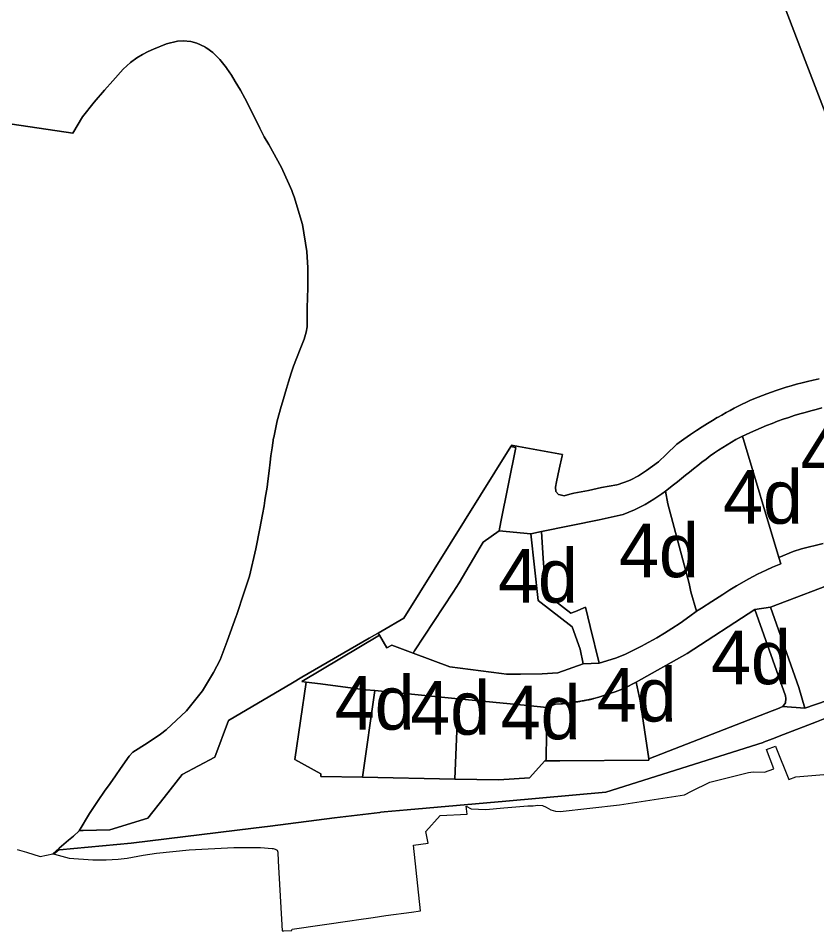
# Model space of a CAD drawing. Extents: x 598968 to 613553, y 4409678 to 4430833.
# Drawn here: x 608772.4 to 608951, y 4416701.2 to 4416905.4 of the extents above; entities that cross this region are included whole.
import ezdxf

# ---------------------------------------------------------------- set-up
doc = ezdxf.new("R2010")
doc.units = 0
for name, color, linetype in [('1', 7, 'Continuous'), ('4d. Sector de consolidació - ANNEX III A', 7, 'Continuous'), ('4e. Sector de consolidació - ANNEX III A', 7, 'Continuous'), ('Sòl Rústic Protegit', 7, 'Continuous')]:
    doc.layers.add(name, color=color, linetype=linetype)

msp = doc.modelspace()

# ---------------------------------------------------------------- linework, layer by layer
at = {"layer": '1'}
for points in [[(608943.5263, 4416908.6406), (608948.7584, 4416894.9883), (608953.1992, 4416883.3045)], [(608772.1269, 4416719.4322), (608774.1868, 4416718.8624), (608777.278, 4416717.8813), (608780.0767, 4416718.4426), (608781.5038, 4416719.6939), (608783.5626, 4416721.4988), (608784.7165, 4416722.4426), (608785.9965, 4416723.6326), (608788.2652, 4416727.4682), (608788.7352, 4416728.1674), (608790.2494, 4416730.42), (608791.6659, 4416732.4402), (608792.8978, 4416734.1972), (608794.1028, 4416735.9354), (608794.1053, 4416735.9389), (608795.1962, 4416737.5126), (608797.1998, 4416740.2677), (608797.9961, 4416741.2026), (608801.1858, 4416743.2368), (608804.1841, 4416745.2237), (608805.4259, 4416746.1626), (608809.9858, 4416750.4727), (608813.5649, 4416754.9017), (608816.0598, 4416759.0159), (608817.5155, 4416761.8527), (608819.0935, 4416766.0122), (608821.0832, 4416771.5986), (608821.1525, 4416771.7963), (608822.9205, 4416776.958), (608824.0898, 4416780.5869), (608825.4852, 4416786.7224), (608826.3636, 4416791.2517), (608826.9605, 4416794.3733), (608827.335, 4416796.3322), (608827.5238, 4416797.4718), (608827.6043, 4416797.9894), (608827.7319, 4416798.809), (608827.9938, 4416800.4916), (608828.1613, 4416801.8426), (608828.4438, 4416804.1216), (608828.6966, 4416806.0829), (608828.8811, 4416807.5143), (608828.9402, 4416807.9731), (608829.1398, 4416809.3144), (608829.4636, 4416811.4918), (608829.4878, 4416811.6127), (608830.2352, 4416815.3466), (608831.1456, 4416818.5422), (608831.4279, 4416819.4924), (608832.3377, 4416822.5556), (608832.7911, 4416824.0515), (608833.3948, 4416826.0216), (608833.9459, 4416827.5813), (608834.5567, 4416829.2653), (608835.5269, 4416831.7371), (608836.2791, 4416833.626), (608836.7547, 4416835.2013), (608836.9646, 4416836.3914), (608836.9821, 4416838.9325), (608836.9933, 4416840.0338), (608836.998, 4416840.5005), (608837.0227, 4416842.9393), (608837.1197, 4416844.9934), (608837.0923, 4416846.1509), (608837.0945, 4416849.5412), (608836.8945, 4416853.201), (608835.9145, 4416859.2208), (608834.0445, 4416865.4606), (608833.7845, 4416866.1606), (608833.5245, 4416866.8606), (608832.9645, 4416868.2206), (608832.2266, 4416869.8464), (608831.2011, 4416871.9974), (608828.3896, 4416877.1452), (608827.3946, 4416878.86), (608826.3746, 4416880.815), (608825.5193, 4416882.6828), (608823.0596, 4416887.5197), (608822.0446, 4416889.2996), (608820.8797, 4416891.2196), (608820.0213, 4416892.6342), (608819.0147, 4416894.1894), (608818.9311, 4416894.2939), (608817.4547, 4416896.1393), (608815.8547, 4416897.7592), (608814.5298, 4416898.6728), (608814.3756, 4416898.7791), (608814.156, 4416898.9304), (608814.0816, 4416898.9817), (608812.2649, 4416899.859), (608810.9929, 4416900.2217), (608809.2249, 4416900.3239), (608807.9994, 4416900.2466), (608805.52, 4416899.6888), (608802.6051, 4416898.4687), (608801.4051, 4416897.9687), (608800.1451, 4416897.3186), (608798.8751, 4416896.5386), (608797.4952, 4416895.4686), (608795.8153, 4416893.9786), (608793.5053, 4416891.3986), (608791.6153, 4416889.3086), (608789.3255, 4416886.6486), (608786.6955, 4416883.3286), (608784.5874, 4416879.716), (608784.5656, 4416879.6786), (608770.9624, 4416881.7121)], [(608951.4804, 4416824.7125), (608950.1907, 4416824.4167), (608948.9237, 4416824.1165), (608947.681, 4416823.8102), (608946.4649, 4416823.4957), (608945.2772, 4416823.1712), (608944.1197, 4416822.8353), (608942.9931, 4416822.4887), (608941.8974, 4416822.1323), (608940.8332, 4416821.7673), (608939.8006, 4416821.3946), (608938.8001, 4416821.0153), (608937.8321, 4416820.6303), (608936.8967, 4416820.2407), (608935.9926, 4416819.8468), (608935.1115, 4416819.4449), (608934.243, 4416819.0309), (608933.377, 4416818.6002), (608932.5035, 4416818.1485), (608931.612, 4416817.6715), (608930.6925, 4416817.1648), (608929.7348, 4416816.624), (608928.7291, 4416816.0438), (608928.7243, 4416816.0409), (608927.6673, 4416815.4156), (608926.5418, 4416814.73), (608925.3448, 4416813.9773), (608924.0683, 4416813.1482), (608922.7049, 4416812.233), (608921.2467, 4416811.2222), (608919.6861, 4416810.1064), (608917.2572, 4416807.7918), (608915.6, 4416806.1369), (608912.8566, 4416804.2171), (608911.1059, 4416803.0038), (608909.3574, 4416802.1247), (608908.8848, 4416801.8871), (608906.5318, 4416801.0655), (608906.2486, 4416801.0134), (608902.8334, 4416800.3857), (608899.9187, 4416799.7106), (608896.6131, 4416799.137), (608896.042, 4416798.9765), (608895.7418, 4416798.8922), (608894.446, 4416798.528), (608893.5399, 4416798.7832), (608893.2068, 4416798.877), (608892.5641, 4416799.5138), (608892.5554, 4416800.4812), (608892.7695, 4416801.7035), (608893.3792, 4416804.5443), (608894.051, 4416807.4879), (608894.1153, 4416807.7695), (608884.2582, 4416809.5812), (608882.6702, 4416809.873), (608882.4992, 4416809.5981), (608883.6311, 4416809.3922), (608880.324, 4416792.7387), (608879.9496, 4416790.7288), (608886.9967, 4416790.0604), (608889.3762, 4416790.5842), (608902.2761, 4416793.1465), (608907.6945, 4416794.3815), (608910.2205, 4416795.4517), (608912.5633, 4416796.6218), (608913.553, 4416797.1967), (608914.5014, 4416797.7872), (608915.4168, 4416798.394), (608916.3076, 4416799.0176), (608917.0994, 4416799.5982), (608918.9134, 4416800.9956), (608919.7872, 4416801.6927), (608920.6756, 4416802.4088), (608921.5777, 4416803.1388), (608922.4911, 4416803.8767), (608923.4133, 4416804.6166), (608924.3417, 4416805.3525), (608925.274, 4416806.0783), (608926.2075, 4416806.788), (608927.1397, 4416807.4757), (608928.0696, 4416808.1368), (608929.0022, 4416808.7726), (608929.9437, 4416809.3856), (608930.9007, 4416809.9787), (608931.8795, 4416810.5546), (608932.8865, 4416811.1158), (608933.9282, 4416811.6653), (608934.3839, 4416811.8927), (608935.0109, 4416812.2055), (608936.1386, 4416812.7385), (608937.3059, 4416813.2626), (608938.5052, 4416813.7756), (608939.7286, 4416814.2749), (608940.9685, 4416814.7581), (608942.2171, 4416815.2229), (608943.4665, 4416815.6669), (608944.7092, 4416816.0877), (608945.9396, 4416816.4839), (608947.1627, 4416816.8585), (608948.3856, 4416817.2152), (608949.6155, 4416817.5579), (608950.8594, 4416817.8905), (608952.1246, 4416818.2169)], [(608952.3914, 4416787.8924), (608947.5751, 4416786.6941), (608945.6632, 4416786.0907), (608942.4861, 4416784.7806), (608942.9156, 4416783.3435), (608941.0397, 4416782.5557), (608939.6208, 4416781.9181), (608937.7203, 4416780.9875), (608935.7677, 4416779.9539), (608933.0234, 4416778.405), (608931.5543, 4416777.5105), (608929.9493, 4416776.4836), (608927.5106, 4416774.9183), (608925.1984, 4416773.4305), (608924.1017, 4416772.7225), (608924.0276, 4416772.6746), (608922.5532, 4416771.6358), (608920.4, 4416770.0777), (608918.5365, 4416768.8358), (608916.8798, 4416767.7917), (608915.2277, 4416766.8154), (608912.4636, 4416765.2709), (608911.9469, 4416764.9961), (608909.115, 4416763.5398), (608908.0688, 4416763.0655), (608905.9123, 4416762.2662), (608902.2661, 4416761.0983), (608898.7076, 4416760.9479), (608893.0631, 4416758.9732), (608889.5366, 4416758.7517), (608884.7172, 4416758.6162), (608881.5562, 4416758.6258), (608880.4158, 4416758.7648), (608868.8901, 4416760.2904), (608860.6573, 4416763.3686), (608855.8995, 4416765.1475), (608854.8331, 4416764.562), (608853.1296, 4416767.4087), (608835.7619, 4416757.0155), (608836.7649, 4416756.8852), (608839.9396, 4416756.4727), (608848.3459, 4416755.3803), (608850.0933, 4416755.1533), (608852.0863, 4416755.013), (608870.7204, 4416753.1608), (608886.2672, 4416751.6154), (608890.5807, 4416751.1867), (608892.5218, 4416751.93), (608893.7635, 4416752.0136), (608894.0778, 4416752.0381), (608895.3473, 4416752.1769), (608895.6754, 4416752.2237), (608895.8598, 4416752.25), (608896.0624, 4416752.2789), (608896.2844, 4416752.3106), (608896.4101, 4416752.3285), (608896.6837, 4416752.3675), (608896.8703, 4416752.3941), (608897.0905, 4416752.4255), (608897.2918, 4416752.4542), (608897.5345, 4416752.4888), (608897.6556, 4416752.5098), (608897.7766, 4416752.5314), (608897.8822, 4416752.5497), (608897.9877, 4416752.5686), (608898.0875, 4416752.5859), (608898.1872, 4416752.6038), (608898.5053, 4416752.6598), (608898.5884, 4416752.6744), (608898.7061, 4416752.6952), (608898.8071, 4416752.713), (608898.9068, 4416752.7306), (608899.1898, 4416752.7805), (608899.321, 4416752.8032), (608899.4521, 4416752.8267), (608899.7347, 4416752.8765), (608899.9295, 4416752.9214), (608900.0231, 4416752.9434), (608900.0868, 4416752.9578), (608900.1503, 4416752.9728), (608900.3384, 4416753.0164), (608900.4062, 4416753.0317), (608900.4737, 4416753.0478), (608900.5496, 4416753.065), (608900.6252, 4416753.083), (608900.8135, 4416753.1266), (608900.8854, 4416753.1429), (608900.957, 4416753.1599), (608901.0338, 4416753.1773), (608901.1102, 4416753.1954), (608902.2135, 4416753.5114), (608904.2299, 4416754.1517), (608904.4538, 4416754.2276), (608904.6775, 4416754.3041), (608905.8762, 4416754.7287), (608907.0747, 4416755.1541), (608908.257, 4416755.6532), (608910.2779, 4416756.7254), (608910.5517, 4416756.8776), (608922, 4416763.2422), (608937.0981, 4416773.0849), (608940.5871, 4416773.6525), (608957.0885, 4416779.8692)], [(608963.7088, 4416756.3476), (608948.3247, 4416751.0557), (608943.3604, 4416751.4405), (608942.1601, 4416750.9164), (608940.9586, 4416750.4524), (608928.8964, 4416745.7601), (608913.3729, 4416739.7251), (608913.4156, 4416739.4346), (608893.4692, 4416739.2606), (608890.123, 4416739.2315), (608886.6917, 4416735.4897), (608879.8487, 4416734.9891), (608869.9809, 4416735.183), (608849.3576, 4416735.588), (608840.0275, 4416735.7714), (608840.0389, 4416736.3495), (608834.2364, 4416739.5802), (608836.7649, 4416756.8852), (608835.7619, 4416757.0155), (608853.1296, 4416767.4087), (608852.8729, 4416767.8378), (608853.7182, 4416768.3436), (608850.8817, 4416766.7035), (608835.8117, 4416757.9901), (608833.6903, 4416756.7363), (608819.4057, 4416748.2931), (608816.3357, 4416740.1132), (608809.0459, 4416736.213), (608804.9981, 4416731.0889), (608801.3361, 4416726.4531), (608792.8263, 4416723.8228), (608786.9091, 4416723.658), (608786.5185, 4416723.6471), (608785.9965, 4416723.6326), (608784.7165, 4416722.4426), (608783.5626, 4416721.4988), (608781.5038, 4416719.6939), (608780.0767, 4416718.4426), (608780.4552, 4416718.3431), (608780.6244, 4416718.6942), (608781.5101, 4416719.4005), (608781.5633, 4416719.3473), (608797.5832, 4416720.8086), (608824.9386, 4416724.2002), (608828.7245, 4416724.6696), (608843.0889, 4416726.4927), (608853.1987, 4416727.7048), (608853.4782, 4416727.7433), (608854.181, 4416727.84), (608859.332, 4416728.2953), (608881.4431, 4416730.2498), (608903.7865, 4416732.2249), (608903.7939, 4416732.2272), (608938.9997, 4416743.3891), (608939.0739, 4416743.4179), (608941.0643, 4416744.1909), (608943.4938, 4416745.1345), (608950.9096, 4416748.0147), (608959.5132, 4416751.3932)], [(608959.5132, 4416751.3932), (608950.9096, 4416748.0147), (608943.4938, 4416745.1345), (608941.0643, 4416744.1909), (608939.0739, 4416743.4179), (608938.9997, 4416743.3891), (608903.7939, 4416732.2272), (608903.7865, 4416732.2249), (608881.4431, 4416730.2498), (608859.332, 4416728.2953), (608854.181, 4416727.84), (608853.4782, 4416727.7433), (608853.1987, 4416727.7048), (608843.0889, 4416726.4927), (608828.7245, 4416724.6696), (608824.9386, 4416724.2002), (608797.5832, 4416720.8086), (608781.5633, 4416719.3473), (608781.5101, 4416719.4005), (608780.6244, 4416718.6942), (608780.4552, 4416718.3431), (608783.7665, 4416717.4727), (608789.0365, 4416717.0829), (608792.0364, 4416717.113), (608794.7063, 4416717.2931), (608796.6963, 4416717.5132), (608800.2862, 4416718.1632), (608803.2561, 4416718.6034), (608810.5559, 4416719.3536), (608820.5557, 4416719.8839), (608823.7815, 4416719.8625), (608826.5656, 4416719.8441), (608829.1255, 4416719.6642), (608829.344, 4416719.6103), (608829.8554, 4416719.4842), (608830.2454, 4416719.2542), (608830.4354, 4416718.8143), (608830.4854, 4416716.8243), (608831.4156, 4416701.2448), (608831.7296, 4416701.2535), (608833.5855, 4416701.3048), (608833.6055, 4416701.6348), (608847.0246, 4416703.5458), (608848.0212, 4416703.6877), (608851.7781, 4416704.2228), (608854.5892, 4416704.6232), (608854.5935, 4416704.6238), (608860.2948, 4416705.4356), (608862.2948, 4416705.7257), (608860.7648, 4416720.4153), (608864.0647, 4416720.8654), (608863.5546, 4416723.4853), (608866.7346, 4416727.0553), (608872.7744, 4416727.3255), (608872.5144, 4416729.1354), (608873.6844, 4416728.5155), (608876.9744, 4416728.3656), (608880.9675, 4416728.728), (608886.3441, 4416729.216), (608887.5341, 4416729.216), (608888.544, 4416729.306), (608889.604, 4416729.296), (608890.464, 4416728.9261), (608891.464, 4416728.2762), (608892.544, 4416727.9962), (608893.584, 4416727.9362), (608906.8436, 4416729.4266), (608921.4033, 4416731.657), (608922.9232, 4416732.487), (608927.0132, 4416734.4772), (608935.723, 4416736.6774), (608936.7629, 4416736.7674), (608939.2428, 4416736.6976), (608941.3628, 4416737.4376), (608939.6928, 4416741.7874), (608941.7028, 4416742.5774), (608941.8204, 4416742.2879), (608944.7488, 4416735.0756), (608946.2527, 4416735.7078), (608969.4922, 4416737.6286)]]:
    msp.add_lwpolyline(points, dxfattribs=at)
for points in [[(608879.9496, 4416790.7288), (608880.324, 4416792.7387), (608883.6311, 4416809.3922), (608882.4992, 4416809.5981), (608858.6023, 4416771.1676), (608853.7182, 4416768.3436), (608852.8729, 4416767.8378), (608853.1296, 4416767.4087), (608854.8331, 4416764.562), (608855.8995, 4416765.1475), (608860.6573, 4416763.3686), (608860.9954, 4416763.8828), (608869.632, 4416777.0167), (608870.9958, 4416779.0906), (608875.6758, 4416787.0531), (608876.3367, 4416788.1776)], [(608902.2661, 4416761.0983), (608900.2939, 4416769.3241), (608899.252, 4416773.6697), (608897.0047, 4416772.6547), (608895.972, 4416772.272), (608890.4002, 4416776.5931), (608889.7582, 4416784.4982), (608889.3762, 4416790.5842), (608886.9967, 4416790.0604), (608888.6381, 4416775.1417), (608896.2401, 4416769.2743), (608898.0803, 4416764.2741), (608898.7076, 4416760.9479)], [(608948.3247, 4416751.0557), (608946.9199, 4416755.6304), (608940.5871, 4416773.6525), (608937.0981, 4416773.0849), (608943.9824, 4416753.7782), (608944.0826, 4416753.2109), (608943.9755, 4416752.2104), (608943.3604, 4416751.4405)]]:
    msp.add_lwpolyline(points, close=True, dxfattribs=at)
at = {"layer": '4d. Sector de consolidació - ANNEX III A'}
for points in [[(608942.4861, 4416784.7806), (608934.3839, 4416811.8927), (608933.9282, 4416811.6653), (608932.8865, 4416811.1158), (608931.8795, 4416810.5546), (608930.9007, 4416809.9787), (608929.9437, 4416809.3856), (608929.0022, 4416808.7726), (608928.0696, 4416808.1368), (608927.1397, 4416807.4757), (608926.2075, 4416806.788), (608925.274, 4416806.0783), (608924.3417, 4416805.3525), (608923.4133, 4416804.6166), (608922.4911, 4416803.8767), (608921.5777, 4416803.1388), (608920.6756, 4416802.4088), (608919.7872, 4416801.6927), (608918.9134, 4416800.9956), (608917.0994, 4416799.5982), (608917.6645, 4416796.7725), (608922.4513, 4416778.9458), (608922.8025, 4416777.0435), (608924.1017, 4416772.7225), (608925.1984, 4416773.4305), (608927.5106, 4416774.9183), (608929.9493, 4416776.4836), (608931.5543, 4416777.5105), (608933.0234, 4416778.405), (608935.7677, 4416779.9539), (608937.7203, 4416780.9875), (608939.6208, 4416781.9181), (608941.0397, 4416782.5557), (608942.9156, 4416783.3435)], [(608924.1017, 4416772.7225), (608922.8025, 4416777.0435), (608922.4513, 4416778.9458), (608917.6645, 4416796.7725), (608917.0994, 4416799.5982), (608916.3076, 4416799.0176), (608915.4168, 4416798.394), (608914.5014, 4416797.7872), (608913.553, 4416797.1967), (608912.5633, 4416796.6218), (608910.2205, 4416795.4517), (608907.6945, 4416794.3815), (608902.2761, 4416793.1465), (608889.3762, 4416790.5842), (608889.7582, 4416784.4982), (608890.4002, 4416776.5931), (608895.972, 4416772.272), (608897.0047, 4416772.6547), (608899.252, 4416773.6697), (608900.2939, 4416769.3241), (608902.2661, 4416761.0983), (608905.9123, 4416762.2662), (608908.0688, 4416763.0655), (608909.115, 4416763.5398), (608911.9469, 4416764.9961), (608912.4636, 4416765.2709), (608915.2277, 4416766.8154), (608916.8798, 4416767.7917), (608918.5365, 4416768.8358), (608920.4, 4416770.0777), (608922.5532, 4416771.6358), (608924.0276, 4416772.6746)], [(608886.9967, 4416790.0604), (608879.9496, 4416790.7288), (608876.3367, 4416788.1776), (608875.6758, 4416787.0531), (608870.9958, 4416779.0906), (608869.632, 4416777.0167), (608860.9954, 4416763.8828), (608860.6573, 4416763.3686), (608868.8901, 4416760.2904), (608880.4158, 4416758.7648), (608881.5562, 4416758.6258), (608884.7172, 4416758.6162), (608889.5366, 4416758.7517), (608893.0631, 4416758.9732), (608898.7076, 4416760.9479), (608898.0803, 4416764.2741), (608896.2401, 4416769.2743), (608888.6381, 4416775.1417)], [(608965.8758, 4416780.8999), (608963.787, 4416781.2229), (608959.629, 4416779.6886), (608959.4125, 4416780.7447), (608957.0885, 4416779.8692), (608940.5871, 4416773.6525), (608946.9199, 4416755.6304), (608948.3247, 4416751.0557), (608963.7088, 4416756.3476)], [(608943.3604, 4416751.4405), (608943.9755, 4416752.2104), (608944.0826, 4416753.2109), (608943.9824, 4416753.7782), (608937.0981, 4416773.0849), (608922, 4416763.2422), (608910.5517, 4416756.8776), (608911.4656, 4416752.6998), (608913.3729, 4416739.7251), (608928.8964, 4416745.7601), (608940.9586, 4416750.4524), (608942.1601, 4416750.9164)], [(608852.0863, 4416755.013), (608850.0933, 4416755.1533), (608848.3459, 4416755.3803), (608839.9396, 4416756.4727), (608836.7649, 4416756.8852), (608834.2364, 4416739.5802), (608840.0389, 4416736.3495), (608840.0275, 4416735.7714), (608849.3576, 4416735.588)], [(608913.3729, 4416739.7251), (608911.4656, 4416752.6998), (608910.5517, 4416756.8776), (608910.2779, 4416756.7254), (608908.257, 4416755.6532), (608907.0747, 4416755.1541), (608905.8762, 4416754.7287), (608904.6775, 4416754.3041), (608904.4538, 4416754.2276), (608904.2299, 4416754.1517), (608902.2135, 4416753.5114), (608901.1102, 4416753.1954), (608901.0338, 4416753.1773), (608900.957, 4416753.1599), (608900.8854, 4416753.1429), (608900.8135, 4416753.1266), (608900.6252, 4416753.083), (608900.5496, 4416753.065), (608900.4737, 4416753.0478), (608900.4062, 4416753.0317), (608900.3384, 4416753.0164), (608900.1503, 4416752.9728), (608900.0868, 4416752.9578), (608900.0231, 4416752.9434), (608899.9295, 4416752.9214), (608899.7347, 4416752.8765), (608899.4521, 4416752.8267), (608899.321, 4416752.8032), (608899.1898, 4416752.7805), (608898.9068, 4416752.7306), (608898.8071, 4416752.713), (608898.7061, 4416752.6952), (608898.5884, 4416752.6744), (608898.5053, 4416752.6598), (608898.1872, 4416752.6038), (608898.0875, 4416752.5859), (608897.9877, 4416752.5686), (608897.8822, 4416752.5497), (608897.7766, 4416752.5314), (608897.6556, 4416752.5098), (608897.5345, 4416752.4888), (608897.2918, 4416752.4542), (608897.0905, 4416752.4255), (608896.8703, 4416752.3941), (608896.6837, 4416752.3675), (608896.4101, 4416752.3285), (608896.2844, 4416752.3106), (608896.0624, 4416752.2789), (608895.8598, 4416752.25), (608895.6754, 4416752.2237), (608895.3473, 4416752.1769), (608894.0778, 4416752.0381), (608893.7635, 4416752.0136), (608892.5218, 4416751.93), (608890.5807, 4416751.1867), (608890.4102, 4416739.5447), (608890.123, 4416739.2315), (608893.4692, 4416739.2606), (608913.4156, 4416739.4346)], [(608870.7204, 4416753.1608), (608852.0863, 4416755.013), (608849.3576, 4416735.588), (608869.9809, 4416735.183)], [(608890.5807, 4416751.1867), (608886.2672, 4416751.6154), (608870.7204, 4416753.1608), (608869.9809, 4416735.183), (608879.8487, 4416734.9891), (608886.6917, 4416735.4897), (608890.123, 4416739.2315), (608890.4102, 4416739.5447)]]:
    msp.add_lwpolyline(points, close=True, dxfattribs=at)
at = {"layer": '4e. Sector de consolidació - ANNEX III A'}
msp.add_lwpolyline([(608952.1246, 4416818.2169), (608950.8594, 4416817.8905), (608949.6155, 4416817.5579), (608948.3856, 4416817.2152), (608947.1627, 4416816.8585), (608945.9396, 4416816.4839), (608944.7092, 4416816.0877), (608943.4665, 4416815.6669), (608942.2171, 4416815.2229), (608940.9685, 4416814.7581), (608939.7286, 4416814.2749), (608938.5052, 4416813.7756), (608937.3059, 4416813.2626), (608936.1386, 4416812.7385), (608935.0109, 4416812.2055), (608934.3839, 4416811.8927), (608942.4861, 4416784.7806), (608945.6632, 4416786.0907), (608947.5751, 4416786.6941), (608952.3914, 4416787.8924)], dxfattribs=at)
at = {"layer": 'Sòl Rústic Protegit'}
for points in [[(608953.1992, 4416883.3045), (608948.7584, 4416894.9883), (608943.5263, 4416908.6406)], [(608770.9624, 4416881.7121), (608784.5656, 4416879.6786), (608784.5874, 4416879.716), (608786.6955, 4416883.3286), (608789.3255, 4416886.6486), (608791.6153, 4416889.3086), (608793.5053, 4416891.3986), (608795.8153, 4416893.9786), (608797.4952, 4416895.4686), (608798.8751, 4416896.5386), (608800.1451, 4416897.3186), (608801.4051, 4416897.9687), (608802.6051, 4416898.4687), (608805.52, 4416899.6888), (608807.9994, 4416900.2466), (608809.2249, 4416900.3239), (608810.9929, 4416900.2217), (608812.2649, 4416899.859), (608814.0816, 4416898.9817), (608814.156, 4416898.9304), (608814.3756, 4416898.7791), (608814.5298, 4416898.6728), (608815.8547, 4416897.7592), (608817.4547, 4416896.1393), (608818.9311, 4416894.2939), (608819.0147, 4416894.1894), (608820.0213, 4416892.6342), (608820.8797, 4416891.2196), (608822.0446, 4416889.2996), (608823.0596, 4416887.5197), (608825.5193, 4416882.6828), (608826.3746, 4416880.815), (608827.3946, 4416878.86), (608828.3896, 4416877.1452), (608831.2011, 4416871.9974), (608832.2266, 4416869.8464), (608832.9645, 4416868.2206), (608833.5245, 4416866.8606), (608833.7845, 4416866.1606), (608834.0445, 4416865.4606), (608835.9145, 4416859.2208), (608836.8945, 4416853.201), (608837.0945, 4416849.5412), (608837.0923, 4416846.1509), (608837.1197, 4416844.9934), (608837.0227, 4416842.9393), (608836.998, 4416840.5005), (608836.9933, 4416840.0338), (608836.9821, 4416838.9325), (608836.9646, 4416836.3914), (608836.7547, 4416835.2013), (608836.2791, 4416833.626), (608835.5269, 4416831.7371), (608834.5567, 4416829.2653), (608833.9459, 4416827.5813), (608833.3948, 4416826.0216), (608832.7911, 4416824.0515), (608832.3377, 4416822.5556), (608831.4279, 4416819.4924), (608831.1456, 4416818.5422), (608830.2352, 4416815.3466), (608829.4878, 4416811.6127), (608829.4636, 4416811.4918), (608829.1398, 4416809.3144), (608828.9402, 4416807.9731), (608828.8811, 4416807.5143), (608828.6966, 4416806.0829), (608828.4438, 4416804.1216), (608828.1613, 4416801.8426), (608827.9938, 4416800.4916), (608827.7319, 4416798.809), (608827.6043, 4416797.9894), (608827.5238, 4416797.4718), (608827.335, 4416796.3322), (608826.9605, 4416794.3733), (608826.3636, 4416791.2517), (608825.4852, 4416786.7224), (608824.0898, 4416780.5869), (608822.9205, 4416776.958), (608821.1525, 4416771.7963), (608821.0832, 4416771.5986), (608819.0935, 4416766.0122), (608817.5155, 4416761.8527), (608816.0598, 4416759.0159), (608813.5649, 4416754.9017), (608809.9858, 4416750.4727), (608805.4259, 4416746.1626), (608804.1841, 4416745.2237), (608801.1858, 4416743.2368), (608797.9961, 4416741.2026), (608797.1998, 4416740.2677), (608795.1962, 4416737.5126), (608794.1053, 4416735.9389), (608794.1028, 4416735.9354), (608792.8978, 4416734.1972), (608791.6659, 4416732.4402), (608790.2494, 4416730.42), (608788.7352, 4416728.1674), (608788.2652, 4416727.4682), (608785.9965, 4416723.6326), (608786.5185, 4416723.6471), (608786.9091, 4416723.658), (608792.8263, 4416723.8228), (608801.3361, 4416726.4531), (608804.9981, 4416731.0889), (608809.0459, 4416736.213), (608816.3357, 4416740.1132), (608819.4057, 4416748.2931), (608833.6903, 4416756.7363), (608835.8117, 4416757.9901), (608850.8817, 4416766.7035), (608853.7182, 4416768.3436), (608858.6023, 4416771.1676), (608882.4992, 4416809.5981), (608882.6702, 4416809.873), (608884.2582, 4416809.5812), (608894.1153, 4416807.7695), (608894.051, 4416807.4879), (608893.3792, 4416804.5443), (608892.7695, 4416801.7035), (608892.5554, 4416800.4812), (608892.5641, 4416799.5138), (608893.2068, 4416798.877), (608893.5399, 4416798.7832), (608894.446, 4416798.528), (608895.7418, 4416798.8922), (608896.042, 4416798.9765), (608896.6131, 4416799.137), (608899.9187, 4416799.7106), (608902.8334, 4416800.3857), (608906.2486, 4416801.0134), (608906.5318, 4416801.0655), (608908.8848, 4416801.8871), (608909.3574, 4416802.1247), (608911.1059, 4416803.0038), (608912.8566, 4416804.2171), (608915.6, 4416806.1369), (608917.2572, 4416807.7918), (608919.6861, 4416810.1064), (608921.2467, 4416811.2222), (608922.7049, 4416812.233), (608924.0683, 4416813.1482), (608925.3448, 4416813.9773), (608926.5418, 4416814.73), (608927.6673, 4416815.4156), (608928.7243, 4416816.0409), (608928.7291, 4416816.0438), (608929.7348, 4416816.624), (608930.6925, 4416817.1648), (608931.612, 4416817.6715), (608932.5035, 4416818.1485), (608933.377, 4416818.6002), (608934.243, 4416819.0309), (608935.1115, 4416819.4449), (608935.9926, 4416819.8468), (608936.8967, 4416820.2407), (608937.8321, 4416820.6303), (608938.8001, 4416821.0153), (608939.8006, 4416821.3946), (608940.8332, 4416821.7673), (608941.8974, 4416822.1323), (608942.9931, 4416822.4887), (608944.1197, 4416822.8353), (608945.2772, 4416823.1712), (608946.4649, 4416823.4957), (608947.681, 4416823.8102), (608948.9237, 4416824.1165), (608950.1907, 4416824.4167), (608951.4804, 4416824.7125)]]:
    msp.add_lwpolyline(points, dxfattribs=at)

# ---------------------------------------------------------------- texts
at = {"layer": '4d. Sector de consolidació - ANNEX III A'}
for p in [(608930.0075, 4416792.3076), (608906.739, 4416780.3483), (608879.6825, 4416774.6725), (608927.3172, 4416756.405), (608901.7693, 4416748.0545), (608843.1613, 4416746.2366), (608860.039, 4416745.098), (608880.2808, 4416744.075)]:
    msp.add_text('4d', height=12, dxfattribs=at).set_placement(p)
at = {"layer": '4e. Sector de consolidació - ANNEX III A'}
msp.add_text('4e', height=12, dxfattribs=at).set_placement((608947.3563, 4416802.0353))

doc.saveas('drawing.dxf')
